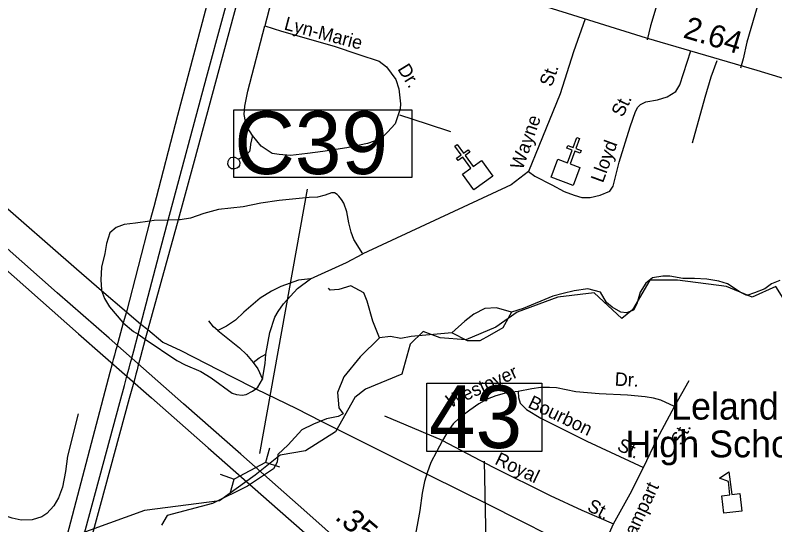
# Model space of a CAD drawing. Extents: x 2104537 to 2336408, y 34176 to 229611.
# Drawn here: x 2290829 to 2295074, y 179955 to 182804 of the extents above; entities that cross this region are included whole.
import ezdxf

# ---------------------------------------------------------------- set-up
doc = ezdxf.new("R2010")
doc.units = 0
for name, color, linetype in [('Exist Boundary Political City Limit New', 7, 'Continuous'), ('Exist Cultural Church CELL', 7, 'Continuous'), ('Exist Cultural Educational Facility High CELL', 7, 'Continuous'), ('Exist Hydrographic Creek Single Shore', 7, 'Continuous'), ('Exist Road Non-System Type 51', 7, 'Continuous'), ('Exist Road Non-System Type 51 Label', 7, 'Continuous'), ('Exist Road Primary US Divided Attributed', 7, 'Continuous'), ('Exist Road Primary US Mileage Hundredths English Label', 7, 'Continuous'), ('Exist Road Primary US Structure Culvert CELL', 7, 'Continuous'), ('Exist Road Primary US Structure Culvert Number Label', 7, 'Continuous'), ('Exist Road Secondary Mileage Hundredths English Label', 7, 'Continuous'), ('Exist Road Secondary Structure Standard Bridge Number Label', 7, 'Continuous'), ('Exist Road Secondary Type 51 Attributed', 7, 'Continuous'), ('Exist Utilities Electrical Transmission Line', 7, 'Continuous'), ('Map Preparation Boundary City Limit Buffer Line', 7, 'Continuous')]:
    doc.layers.add(name, color=color, linetype=linetype)

msp = doc.modelspace()

# ---------------------------------------------------------------- linework, layer by layer
at = {"layer": 'Exist Boundary Political City Limit New'}
for points in [[(2297205.2, 180845.4), (2296942.5, 180809.5), (2296644, 180929), (2296464.8, 180869.2), (2296261.8, 180857.3), (2296067.5, 180954), (2295927.2, 180833.4), (2295748.2, 180869.2), (2295521.2, 181072.3), (2295342, 181120), (2295198.8, 181096.2), (2295079.5, 181287.2), (2294948, 181227.5), (2294804.8, 181287.2), (2294530, 181323.1), (2294374.8, 181323.1), (2294279.2, 181155.9), (2294219.5, 181108.1), (2294064.2, 181251.4), (2293861.2, 181227.5), (2293634.2, 181143.9)], [(2293634.2, 181143.9), (2293514.8, 181060.3), (2293347.8, 180988.7), (2293204.2, 181000.6), (2293108.8, 181036.4), (2293037, 180964.8), (2292989.2, 180797.6), (2292786.2, 180714), (2292726.5, 180666.2), (2292619, 180475.1), (2292452, 180367.6), (2292310.5, 180343.6), (2292169.8, 180232.5), (2291970.2, 180088.1), (2291551.2, 180035.4), (2291053, 179854.6)]]:
    msp.add_lwpolyline(points, dxfattribs=at)
at = {"layer": 'Exist Cultural Church CELL'}
for points in [[(2293861.8, 181998.3), (2293915.1, 181978.4), (2293941.8, 182049.8), (2293911.8, 182061), (2293917.4, 182075.9), (2293947.4, 182064.7), (2293968.4, 182121.1), (2293983.4, 182115.5), (2293962.4, 182059.1), (2293992.4, 182047.9), (2293986.8, 182032.9), (2293956.8, 182044.1), (2293930.2, 181972.8), (2293984.1, 181952.5), (2293946.9, 181852.8), (2293824.5, 181898.5)], [(2293329.5, 181914.8), (2293375.6, 181948.2), (2293331.1, 182010), (2293305.1, 181991.2), (2293295.8, 182004.2), (2293321.7, 182022.9), (2293286.5, 182071.7), (2293299.5, 182081.1), (2293334.7, 182032.3), (2293360.7, 182051), (2293370, 182038), (2293344.1, 182019.3), (2293388.6, 181957.6), (2293435.4, 181991.2), (2293497.7, 181904.9), (2293391.8, 181828.5)]]:
    msp.add_lwpolyline(points, close=True, dxfattribs=at)
at = {"layer": 'Exist Cultural Educational Facility High CELL'}
msp.add_lwpolyline([(2294789.1, 180020), (2294777.7, 180117.3), (2294823.4, 180122.7), (2294814.7, 180197.2), (2294765.1, 180215.8), (2294818, 180251.4), (2294833, 180123.8), (2294878.7, 180129.1), (2294890.1, 180031.9)], close=True, dxfattribs=at)
at = {"layer": 'Exist Hydrographic Creek Single Shore'}
for points in [[(2295102.5, 181321.1), (2295056.4, 181301.9), (2295018, 181274.9), (2294960.3, 181251.8), (2294918, 181236.5), (2294879.6, 181255.7), (2294810.4, 181301.9), (2294760.4, 181317.2), (2294695, 181328.8), (2294625.8, 181332.6), (2294560.5, 181332.6), (2294487.5, 181344.2), (2294449, 181344.2), (2294391.4, 181336.5), (2294352.9, 181305.7), (2294322.2, 181255.7), (2294302.9, 181190.3), (2294283.7, 181155.7), (2294245.3, 181140.3), (2294214.5, 181144.1), (2294164.6, 181171.1), (2294133.8, 181198), (2294099.2, 181255.7), (2294030, 181274.9), (2293953.1, 181263.4), (2293891.6, 181248), (2293834, 181232.6), (2293668.7, 181163.4), (2293603.3, 181144.1)], [(2292865.2, 180999.9), (2292826.8, 181094.1), (2292796, 181205.7), (2292776.8, 181251.8), (2292703.8, 181290.3), (2292638.4, 181271.1), (2292588.4, 181267.2), (2292580.8, 181278.8)], [(2293603.3, 181144.1), (2293518.7, 181167.2), (2293453.4, 181163.4), (2293391.9, 181132.6), (2293341.9, 181094.1), (2293268.9, 181028.8)], [(2293603.3, 181144.1), (2293553.3, 181055.7), (2293480.3, 181013.4), (2293426.5, 180982.6), (2293357.3, 180982.6), (2293268.9, 181028.8)], [(2293268.9, 181028.8), (2293042.1, 181007.6), (2292984.4, 180996.1), (2292926.7, 181007.6), (2292865.2, 180999.9)], [(2292865.2, 180999.9), (2292757.6, 180894.1), (2292665.3, 180782.6), (2292630.7, 180694.1), (2292638.4, 180609.5), (2292661.5, 180574.9), (2292634.6, 180559.5), (2292569.2, 180547.9), (2292496.2, 180517.2), (2292430.8, 180486.4), (2292354, 180401.8), (2292296.3, 180347.9), (2292292.4, 180305.6), (2292273.2, 180267.2), (2292127.1, 180171), (2291931.1, 180074.8), (2291677.4, 180007.5), (2291646.6, 179953.7)]]:
    msp.add_lwpolyline(points, dxfattribs=at)
at = {"layer": 'Exist Road Non-System Type 51'}
for p, q in [((2291739, 181660.2), (2291684.6, 181658.9)), ((2291515.7, 181019.8), (2291556.1, 180992.7)), ((2294512.8, 180615.6), (2294594.8, 180761)), ((2293216.6, 180426), (2292895, 180562.5))]:
    msp.add_line(p, q, dxfattribs=at)
for points in [[(2295448.2, 183258.2), (2295291.7, 183286.8), (2294588.3, 183428.7), (2294563.7, 183432.1), (2294548, 183430.8), (2294534.4, 183426.1), (2294522.7, 183413.6), (2294514.8, 183392.1), (2294494.1, 183257.7), (2294459.4, 183089.4), (2294428.9, 182923.4), (2294415.2, 182861.4), (2294378.5, 182745), (2294361, 182666.9)], [(2295103.1, 183324.4), (2295052.7, 183122.8), (2294985.6, 182883.4), (2294918.4, 182652.4), (2294897.4, 182560), (2294883.1, 182508.6)], [(2292366.1, 183280.6), (2292258.8, 182880.6), (2292223.9, 182744.3)], [(2294013.9, 182783.2), (2293949.7, 182599.5), (2293874.5, 182364.4), (2293755.2, 182071.1), (2293696.9, 181929.5)], [(2292223.9, 182744.3), (2292317.7, 182715.4), (2292611.5, 182630.2), (2292750, 182584), (2292863.4, 182546.2), (2292904.9, 182514.8), (2292955.4, 182445.5), (2292972.7, 182392.1), (2292981.4, 182308.4), (2292980, 182280.9), (2292951.6, 182197.6), (2292909.3, 182149.6), (2292871.8, 182113.6), (2292798.2, 182086.1), (2292682.9, 182063.2), (2292548.5, 182042.8), (2292463.4, 182031.2), (2292368.2, 182019.7), (2292305, 182025.4), (2292265.7, 182031.2), (2292204.3, 182071.6), (2292154.6, 182132.3), (2292125.8, 182178.5), (2292115.7, 182210.2), (2292108.5, 182249.2), (2292112.8, 182295.4), (2292128.7, 182379.1), (2292223.9, 182744.3)], [(2293696.9, 181929.5), (2293732.9, 181904.6), (2293827.3, 181854.9), (2293896.8, 181818.9), (2293952.7, 181797.8), (2293996.2, 181784.8), (2294042.4, 181784), (2294098.3, 181797.6), (2294152.7, 181820.1), (2294170, 181848.7), (2294205, 181981.5), (2294265.2, 182180.1), (2294296.4, 182266.4), (2294308.1, 182290.5), (2294324.1, 182304.6), (2294353.9, 182318.8), (2294418.1, 182331.3), (2294471.9, 182348), (2294496.7, 182361.9), (2294521.5, 182378), (2294542.6, 182415.3), (2294605.1, 182605.5)], [(2294614.1, 182091), (2294685, 182345.5), (2294719, 182458.6), (2294752.3, 182550.1)], [(2292976.6, 182247.1), (2293132, 182196.7), (2293262.1, 182154.7)], [(2292154.6, 182132.3), (2292143.8, 182082.8), (2292142.3, 182061.7), (2292138.4, 182041.4), (2292122.4, 182023.6), (2292076.7, 181999.2)], [(2292076.7, 181999.2), (2292082.7, 181988.6), (2292083.8, 181978.8), (2292082.2, 181964.4), (2292076.1, 181955), (2292067.2, 181948.6), (2292054.6, 181944.2), (2292038.6, 181945.8), (2292027.5, 181952), (2292016.7, 181968.6), (2292018.7, 181988.5), (2292024.9, 181999.6), (2292033.9, 182007.6), (2292044.4, 182010.7), (2292055.9, 182010.4), (2292076.7, 181999.2)], [(2293696.9, 181929.5), (2293600, 181856.5), (2292771.2, 181469.5)], [(2292771.2, 181469.5), (2292720.7, 181550.8), (2292706, 181590.8), (2292693.6, 181642.5), (2292683, 181704.4), (2292664.9, 181752.3), (2292652.5, 181774.2), (2292638.4, 181792.2), (2292629.1, 181801.5), (2292614.2, 181810), (2292597.1, 181810), (2292560.5, 181797.3), (2292518.3, 181787), (2292472.7, 181784.6), (2292304.7, 181767.2), (2292200.8, 181752.5), (2292103, 181733.4), (2291965, 181718.3), (2291883.2, 181695.7), (2291809.5, 181668.9), (2291751.6, 181660.5), (2291739, 181660.2)], [(2291582.3, 181653.4), (2291501.6, 181640.4), (2291437.5, 181633.8), (2291393.9, 181617.3), (2291357.9, 181587.1), (2291338.7, 181527.1), (2291329.1, 181470.9), (2291311.6, 181394.8), (2291308.2, 181324.7), (2291310.8, 181268.9), (2291312.1, 181265)], [(2291684.6, 181658.9), (2291605.6, 181657.1), (2291582.3, 181653.4)], [(2292480.2, 181330.8), (2292679.8, 181420.8), (2292771.2, 181469.5)], [(2292480.2, 181330.8), (2292412.5, 181322.3), (2292312.8, 181287.5), (2292261.1, 181260.9), (2292197.4, 181222.5), (2292106, 181143.6), (2292060.2, 181099.2), (2292010.7, 181064.8), (2291961, 181040.5)], [(2292230, 180908.6), (2292252, 181030.9), (2292280.2, 181115), (2292297.9, 181147.4), (2292327.6, 181189.5), (2292407, 181276.2), (2292480.2, 181330.8)], [(2291312.1, 181265), (2291327.2, 181221), (2291355.5, 181173.2), (2291430.5, 181085.9), (2291433, 181083.8)], [(2291433, 181083.8), (2291490.9, 181036.5), (2291515.7, 181019.8)], [(2291961, 181040.5), (2291936.8, 181062.3), (2291910.2, 181095.9)], [(2291961, 181040.5), (2292081.8, 180943.7), (2292121.7, 180907.5), (2292158.6, 180862.1)], [(2291556.1, 180992.7), (2291732.4, 180874.3), (2291778.5, 180848.9), (2291866.7, 180811.7), (2291925, 180776.1), (2292041.8, 180691.2), (2292066.2, 180683.2), (2292098, 180679.6), (2292120, 180683.8), (2292155.8, 180702.1), (2292174.2, 180715.9)], [(2292158.6, 180862.1), (2292192.2, 180888.4), (2292230, 180908.6)], [(2292211.2, 180768.6), (2292226.7, 180856.9), (2292230, 180908.6)], [(2292158.6, 180862.1), (2292184.8, 180826.5), (2292211.2, 180768.6)], [(2292174.2, 180715.9), (2292185.8, 180724.5), (2292211.2, 180768.6)], [(2294512.8, 180615.6), (2294436.6, 180651.6), (2294396.5, 180663.6), (2294350.4, 180671), (2294250.2, 180680.2), (2294092.9, 180687.5), (2293961.9, 180697.6), (2293853.8, 180720.7), (2293815.8, 180722.7), (2293765.8, 180721.9), (2293715.5, 180714.4), (2293639.1, 180699.5)], [(2293639.1, 180699.5), (2293573.9, 180692.1), (2293514.3, 180675.3), (2293465.8, 180656.7), (2293419.3, 180630.6), (2293368.9, 180596.6), (2293309.3, 180550.2), (2293275.8, 180518.7), (2293247.9, 180479.6), (2293216.6, 180426)], [(2293639.1, 180699.5), (2293640.9, 180666), (2293650.3, 180634.3), (2293685.7, 180598.9), (2293765.8, 180550.4), (2294022.8, 180421.8), (2294339.5, 180274.6)], [(2294339.5, 180274.6), (2294415.9, 180434.9), (2294512.8, 180615.6)], [(2291180.9, 180575.8), (2291120.8, 180339.1), (2291109.7, 180253.1), (2291092.5, 180164.9), (2291071, 180104.9), (2291045.2, 180060.8), (2291005.7, 180018.3), (2290977.8, 180000.1), (2290924, 179981.8), (2290862, 179981.1), (2290811.7, 179992.5), (2290683.6, 180033.7), (2290599.3, 180050.8), (2290535.5, 180056.3), (2290489.2, 180053.9), (2290419.3, 180039.2), (2290355.4, 180020.8), (2290337.7, 180012.6)], [(2293216.6, 180426), (2293184.3, 180362.6), (2293152, 180303), (2293130.9, 180245.8), (2293117.3, 180196.1), (2293103.6, 180131.5), (2293091.2, 180034.6), (2293058.9, 179861.9)], [(2293216.6, 180426), (2293495.6, 180278.3), (2293817.9, 180118), (2293994.9, 180036), (2294171.9, 179959.6)], [(2294171.9, 179959.6), (2294265, 180127.3), (2294339.5, 180274.6)], [(2294077.1, 179681.9), (2294076.7, 179710.1), (2294077.1, 179732.9), (2294083.3, 179759.8), (2294171.9, 179959.6)]]:
    msp.add_lwpolyline(points, dxfattribs=at)
at = {"layer": 'Exist Road Primary US Divided Attributed'}
for points in [[(2286425.3, 185063.8), (2286565.9, 184975.4), (2286741.7, 184866.1), (2287026.7, 184666.3), (2287318.1, 184427.7), (2287657.6, 184134), (2287967.1, 183857.7), (2288322.7, 183550.2), (2288395.2, 183488.3), (2288715.6, 183205.9), (2289065.5, 182890.5), (2289493.3, 182516.3), (2289952.2, 182114.3), (2290250.1, 181844), (2290674.4, 181471.5), (2291183.6, 181022.7), (2291590.6, 180664), (2291907.6, 180385.1), (2292309.4, 180031.6), (2292891.3, 179520.5), (2293187.1, 179258.6), (2293411.6, 179042.2)], [(2293539.7, 179066.1), (2293355.7, 179236.6), (2293181.4, 179386.8), (2293002.1, 179541.3), (2292664.4, 179841), (2292458.3, 180023), (2292089.4, 180350.4), (2291769, 180631.1), (2291353.3, 180998.5), (2291064.1, 181251.4), (2290551.5, 181705.4)]]:
    msp.add_lwpolyline(points, dxfattribs=at)
at = {"layer": 'Exist Road Primary US Structure Culvert CELL'}
for p, q in [((2292250.5, 180384), (2292228.2, 180303.7)), ((2292228.2, 180303.7), (2292052.9, 180210.9)), ((2292307.1, 180277.1), (2292228.2, 180303.7)), ((2291974, 180237.5), (2292052.9, 180210.9)), ((2292030.6, 180130.6), (2292052.9, 180210.9))]:
    msp.add_line(p, q, dxfattribs=at)
at = {"layer": 'Exist Road Primary US Structure Culvert Number Label'}
msp.add_line((2292196.7, 180352.6), (2292463.4, 181831.4), dxfattribs=at)
msp.add_lwpolyline([(2292050.5, 182275.9), (2293046, 182275.9), (2293046, 181896), (2292050.5, 181896)], close=True, dxfattribs=at)
at = {"layer": 'Exist Road Secondary Structure Standard Bridge Number Label'}
msp.add_line((2293477.7, 179173.4), (2293451.1, 180310.3), dxfattribs=at)
msp.add_lwpolyline([(2293128.8, 180746.5), (2293772.9, 180746.5), (2293772.9, 180364.2), (2293128.8, 180364.2)], close=True, dxfattribs=at)
at = {"layer": 'Exist Road Secondary Type 51 Attributed'}
msp.add_lwpolyline([(2289069.3, 185413.2), (2289727.3, 184979.2), (2289864.1, 184874.1), (2290234.4, 184629.4), (2290754.1, 184254.7), (2290890.9, 184135.8), (2291377.1, 183588.1), (2291425.9, 183552.4), (2291632.6, 183498.2), (2293586.3, 182911.1), (2293740.3, 182870.1), (2294355.5, 182677.6), (2294972.7, 182497.4), (2296723.9, 181963.2), (2296822, 181923.4), (2296913.9, 181878.7), (2297094, 181768.1), (2297174.7, 181707.2), (2297265.4, 181619), (2297347, 181531), (2297437.6, 181425), (2297598.5, 181225.3)], dxfattribs=at)
at = {"layer": 'Exist Utilities Electrical Transmission Line'}
for p, q in [((2291582.3, 181653.4), (2291450.1, 181146.2)), ((2291739, 181660.2), (2291570.8, 181047.4)), ((2291312.1, 181265), (2291450.1, 181146.2)), ((2291450.1, 181146.2), (2291433, 181083.8)), ((2291450.1, 181146.2), (2291530.7, 181076.7)), ((2291433, 181083.8), (2291409.9, 180999.4)), ((2291515.7, 181019.8), (2291530.7, 181076.7)), ((2291530.7, 181076.7), (2291570.8, 181047.4)), ((2291491.4, 180928.2), (2291515.7, 181019.8)), ((2291570.8, 181047.4), (2291556.1, 180992.7)), ((2291409.9, 180999.4), (2291394.8, 180943.8)), ((2291556.1, 180992.7), (2291529.7, 180894.7)), ((2291390.1, 180926.8), (2291383.5, 180902.7)), ((2291394.8, 180943.8), (2291390.1, 180926.8)), ((2291476.7, 180872.7), (2291491.4, 180928.2)), ((2291383.5, 180902.7), (2291376.9, 180878.5)), ((2291529.7, 180894.7), (2291514.9, 180839.9)), ((2291376.9, 180878.5), (2291371.1, 180857.3)), ((2291465.7, 180830.8), (2291472.1, 180855.2)), ((2291472.1, 180855.2), (2291476.7, 180872.7)), ((2291453.6, 180785.4), (2291459.2, 180806.5)), ((2291459.2, 180806.5), (2291465.7, 180830.8)), ((2291510.1, 180822), (2291503.5, 180797.7)), ((2291514.9, 180839.9), (2291510.1, 180822)), ((2291439.9, 180733.5), (2291453.6, 180785.4)), ((2291497, 180773.5), (2291491.3, 180752.4)), ((2291503.5, 180797.7), (2291497, 180773.5)), ((2291491.3, 180752.4), (2291477.4, 180700.7))]:
    msp.add_line(p, q, dxfattribs=at)
for points in [[(2292030.4, 183362.7), (2292009.2, 183272.8), (2291891.3, 182825.7), (2291736.4, 182242.6), (2291603.1, 181733.2), (2291582.3, 181653.4)], [(2291684.6, 181658.9), (2291898.6, 182456), (2292080.6, 183129.4), (2292130.9, 183335.7)], [(2292188.6, 183320.3), (2292117.3, 183059.8), (2291828.8, 181987.3), (2291739, 181660.2)], [(2290485.3, 181813), (2290594.3, 181822.4), (2290660.1, 181829.3), (2290712.4, 181785.6), (2291172, 181385.7), (2291312.1, 181265)], [(2291530.7, 181076.7), (2291643, 181503.9), (2291684.6, 181658.9)], [(2291570.8, 181047.4), (2291653.7, 180975.9), (2291753.8, 180928.7), (2292037.3, 180783.2), (2292174.2, 180715.9)], [(2291371.1, 180857.3), (2291370.6, 180855.5), (2291357.5, 180805.6)], [(2291357.5, 180805.6), (2291109.3, 179863.4), (2291070.1, 179708.8)], [(2291166.7, 179725.1), (2291184, 179789.8), (2291414.6, 180637.8), (2291439.9, 180733.5)], [(2292174.2, 180715.9), (2292400.9, 180604.6), (2292539.2, 180534.9)], [(2291477.4, 180700.7), (2291466.5, 180660.4), (2291303.7, 180063), (2291135.5, 179447.3)], [(2292539.2, 180534.9), (2292971.3, 180317.3), (2293146.9, 180230.2)], [(2293146.9, 180230.2), (2293473.5, 180068.1), (2293989.9, 179806.6), (2294097.3, 179752.8)]]:
    msp.add_lwpolyline(points, dxfattribs=at)
at = {"layer": 'Map Preparation Boundary City Limit Buffer Line'}
for points in [[(2297205.2, 180845.4), (2296942.5, 180809.5), (2296644, 180929), (2296464.8, 180869.2), (2296261.8, 180857.3), (2296067.5, 180954), (2295927.2, 180833.4), (2295748.2, 180869.2), (2295521.2, 181072.3), (2295342, 181120), (2295198.8, 181096.2), (2295079.5, 181287.2), (2294948, 181227.5), (2294804.8, 181287.2), (2294530, 181323.1), (2294374.8, 181323.1), (2294279.2, 181155.9), (2294219.5, 181108.1), (2294064.2, 181251.4), (2293861.2, 181227.5), (2293634.2, 181143.9)], [(2293634.2, 181143.9), (2293514.8, 181060.3), (2293347.8, 180988.7), (2293204.2, 181000.6), (2293108.8, 181036.4), (2293037, 180964.8), (2292989.2, 180797.6), (2292786.2, 180714), (2292726.5, 180666.2), (2292619, 180475.1), (2292452, 180367.6), (2292310.5, 180343.6), (2292169.8, 180232.5), (2291970.2, 180088.1), (2291551.2, 180035.4), (2291053, 179854.6)]]:
    msp.add_lwpolyline(points, dxfattribs=at)

# ---------------------------------------------------------------- texts
at = {"layer": 'Exist Cultural Educational Facility High CELL'}
for s, p in [('Leland', (2294494.3, 180543.1)), ('High School', (2294238.9, 180332))]:
    msp.add_text(s, height=150, dxfattribs=at).set_placement(p)
at = {"layer": 'Exist Road Non-System Type 51 Label'}
for s, rotation, p in [('Lyn-Marie', 345.1897, (2292327.2, 182724.8)), ('Dr.', 301.5976, (2292963.1, 182503.7)), ('St.', 70.6623, (2293827.2, 182399.3)), ('St.', 64.2125, (2294224.1, 182229.7)), ('Wayne', 70.6623, (2293664.3, 181935.1)), ('Lloyd', 69.7363, (2294113.3, 181862.7)), ('Westover', 24.5986, (2293259, 180606.5)), ('Dr.', 357.3368, (2294178.4, 180732.8)), ('Bourbon', 334.3438, (2293689.2, 180614.4)), ('St.', 65.126, (2294556.8, 180393.6)), ('St.', 334.3438, (2294187.1, 180375.3)), ('Royal', 334.1762, (2293504.2, 180297)), ('Rampart', 64.9059, (2294265.6, 179822.6)), ('St.', 332.0309, (2294019.7, 180037.7))]:
    msp.add_text(s, height=75, rotation=rotation, dxfattribs=at).set_placement(p)
at = {"layer": 'Exist Road Primary US Mileage Hundredths English Label'}
msp.add_text('.35', height=125, rotation=319.5433, dxfattribs=at).set_placement((2292610.4, 179990))
at = {"layer": 'Exist Road Primary US Structure Culvert Number Label'}
msp.add_text('C39', height=350, dxfattribs=at).set_placement((2292053.8, 181915.8))
at = {"layer": 'Exist Road Secondary Mileage Hundredths English Label'}
msp.add_text('2.64', height=125, rotation=343.0331, dxfattribs=at).set_placement((2294556.5, 182680.8))
at = {"layer": 'Exist Road Secondary Structure Standard Bridge Number Label'}
msp.add_text('43', height=350, dxfattribs=at).set_placement((2293141.3, 180384))

doc.saveas('drawing.dxf')
